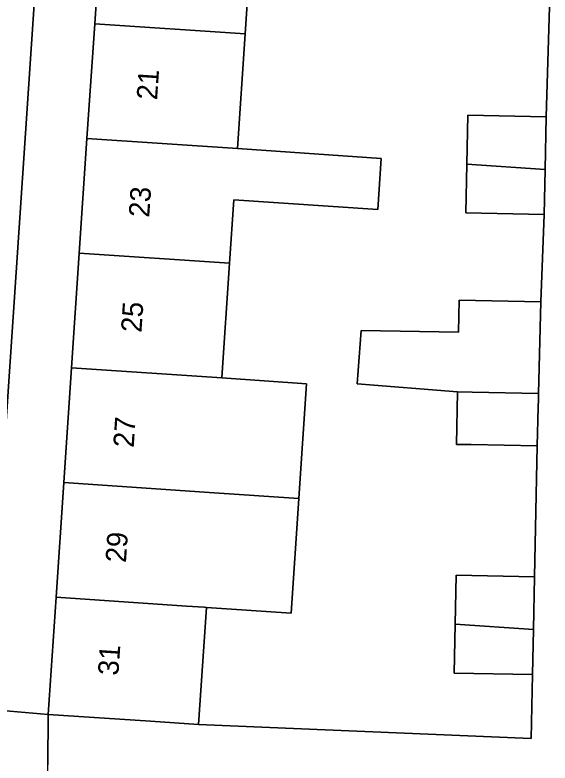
# Model space of a CAD drawing. Extents: x 162250 to 162661, y 380743 to 381606.
# Drawn here: x 162378.04 to 162404.1, y 380794.85 to 380831.31 of the extents above; entities that cross this region are included whole.
import ezdxf

# ---------------------------------------------------------------- set-up
doc = ezdxf.new("R2010")
doc.units = 0
for name, color, linetype in [('IMGEO_Erf', 7, 'Continuous'), ('IMGEO_Pand', 7, 'Continuous'), ('IMGEO_Pand_nummerreeks', 7, 'Continuous'), ('IMGEO_Voetpad_open', 7, 'Continuous')]:
    doc.layers.add(name, color=color, linetype=linetype)

msp = doc.modelspace()

# ---------------------------------------------------------------- linework, layer by layer
at = {"layer": 'IMGEO_Erf'}
msp.add_lwpolyline([(162381.921, 380830.885), (162382.298, 380836.476), (162382.674, 380842.065), (162383.05, 380847.655), (162383.426, 380853.244), (162383.802, 380858.835), (162384.186, 380864.546), (162381.175, 380864.749), (162376.65, 380797.482), (162379.657, 380797.227), (162380.041, 380802.935), (162380.417, 380808.525), (162380.793, 380814.115), (162381.169, 380819.705), (162381.545, 380825.295)], close=True, dxfattribs=at)
msp.add_lwpolyline([(162389.62, 380835.98), (162389.244, 380830.39), (162388.868, 380824.8), (162395.876, 380824.326), (162395.707, 380821.832), (162388.7, 380822.306), (162388.492, 380819.21), (162388.116, 380813.62), (162392.241, 380813.343), (162391.865, 380807.751), (162391.489, 380802.161), (162387.364, 380802.44), (162386.98, 380796.734), (162403.181, 380796.046), (162403.241, 380799.169), (162399.432, 380799.241), (162399.477, 380801.621), (162399.522, 380804.005), (162403.332, 380803.932), (162403.47, 380810.314), (162400.252, 380810.372), (162399.542, 380810.385), (162399.588, 380812.944), (162394.701, 380813.329), (162394.901, 380815.929), (162399.641, 380815.855), (162399.669, 380817.41), (162403.65, 380817.338), (162403.811, 380821.592), (162400.002, 380821.664), (162400.047, 380824.044), (162400.092, 380826.428), (162403.902, 380826.355), (162404.096, 380832.803)], dxfattribs=at)
at = {"layer": 'IMGEO_Pand'}
for points in [[(162389.244, 380830.39), (162389.62, 380835.98), (162382.298, 380836.476), (162381.921, 380830.885)], [(162388.868, 380824.8), (162389.244, 380830.39), (162381.921, 380830.885), (162381.545, 380825.295)], [(162400.047, 380824.044), (162403.853, 380823.787), (162403.902, 380826.355), (162400.092, 380826.428)], [(162381.169, 380819.705), (162388.492, 380819.21), (162388.7, 380822.306), (162395.707, 380821.832), (162395.876, 380824.326), (162388.868, 380824.8), (162381.545, 380825.295)], [(162400.047, 380824.044), (162400.002, 380821.664), (162403.811, 380821.592), (162403.853, 380823.787)], [(162388.116, 380813.62), (162388.492, 380819.21), (162381.169, 380819.705), (162380.793, 380814.115)], [(162403.65, 380817.338), (162399.669, 380817.41), (162399.641, 380815.855), (162394.901, 380815.929), (162394.701, 380813.329), (162399.588, 380812.944), (162400.298, 380812.931), (162403.535, 380812.872)], [(162388.116, 380813.62), (162380.793, 380814.115), (162380.417, 380808.525), (162387.74, 380808.03), (162391.865, 380807.751), (162392.241, 380813.343)], [(162403.535, 380812.872), (162400.298, 380812.931), (162399.588, 380812.944), (162399.542, 380810.385), (162400.252, 380810.372), (162403.47, 380810.314), (162403.518, 380812.201), (162403.528, 380812.578)], [(162387.74, 380808.03), (162380.417, 380808.525), (162380.041, 380802.935), (162386.397, 380802.505), (162387.257, 380802.447), (162387.364, 380802.44), (162391.489, 380802.161), (162391.865, 380807.751)], [(162403.283, 380801.364), (162403.332, 380803.932), (162399.522, 380804.005), (162399.477, 380801.621)], [(162387.364, 380802.44), (162387.257, 380802.447), (162386.397, 380802.505), (162380.041, 380802.935), (162379.657, 380797.227), (162384.646, 380796.891), (162386.98, 380796.734)], [(162403.283, 380801.364), (162399.477, 380801.621), (162399.432, 380799.241), (162403.241, 380799.169)]]:
    msp.add_lwpolyline(points, close=True, dxfattribs=at)
at = {"layer": 'IMGEO_Voetpad_open'}
for points in [[(162373.497, 380786.626), (162374.436, 380786.57), (162373.614, 380774.484), (162374.33, 380774.409), (162375.246, 380786.679), (162377.61, 380786.569), (162377.681, 380775.212), (162379.734, 380775.101), (162379.732, 380783.736), (162379.732, 380786.616), (162379.64, 380790.215), (162379.639, 380794.764), (162379.657, 380797.227), (162376.65, 380797.482), (162381.175, 380864.749)], [(162404.096, 380832.803), (162403.902, 380826.355), (162403.853, 380823.787), (162403.811, 380821.592), (162403.65, 380817.338), (162403.535, 380812.872), (162403.528, 380812.578), (162403.518, 380812.201), (162403.47, 380810.314), (162403.332, 380803.932), (162403.283, 380801.364), (162403.241, 380799.169), (162403.181, 380796.046), (162386.98, 380796.734), (162384.646, 380796.891), (162379.657, 380797.227), (162379.639, 380794.764)]]:
    msp.add_lwpolyline(points, dxfattribs=at)

# ---------------------------------------------------------------- texts
at = {"layer": 'IMGEO_Pand_nummerreeks'}
for s, rotation, p in [('21', 86.1511, (162384.957, 380827.15)), ('23', 86.1511, (162384.573, 380821.427)), ('25', 86.1511, (162384.195, 380815.817)), ('27', 86.1499, (162383.818, 380810.207)), ('29', 86.1499, (162383.441, 380804.597)), ('31', 86.1499, (162383.07, 380799.1))]:
    msp.add_text(s, height=1, rotation=rotation, dxfattribs=at).set_placement(p)

doc.saveas('drawing.dxf')
